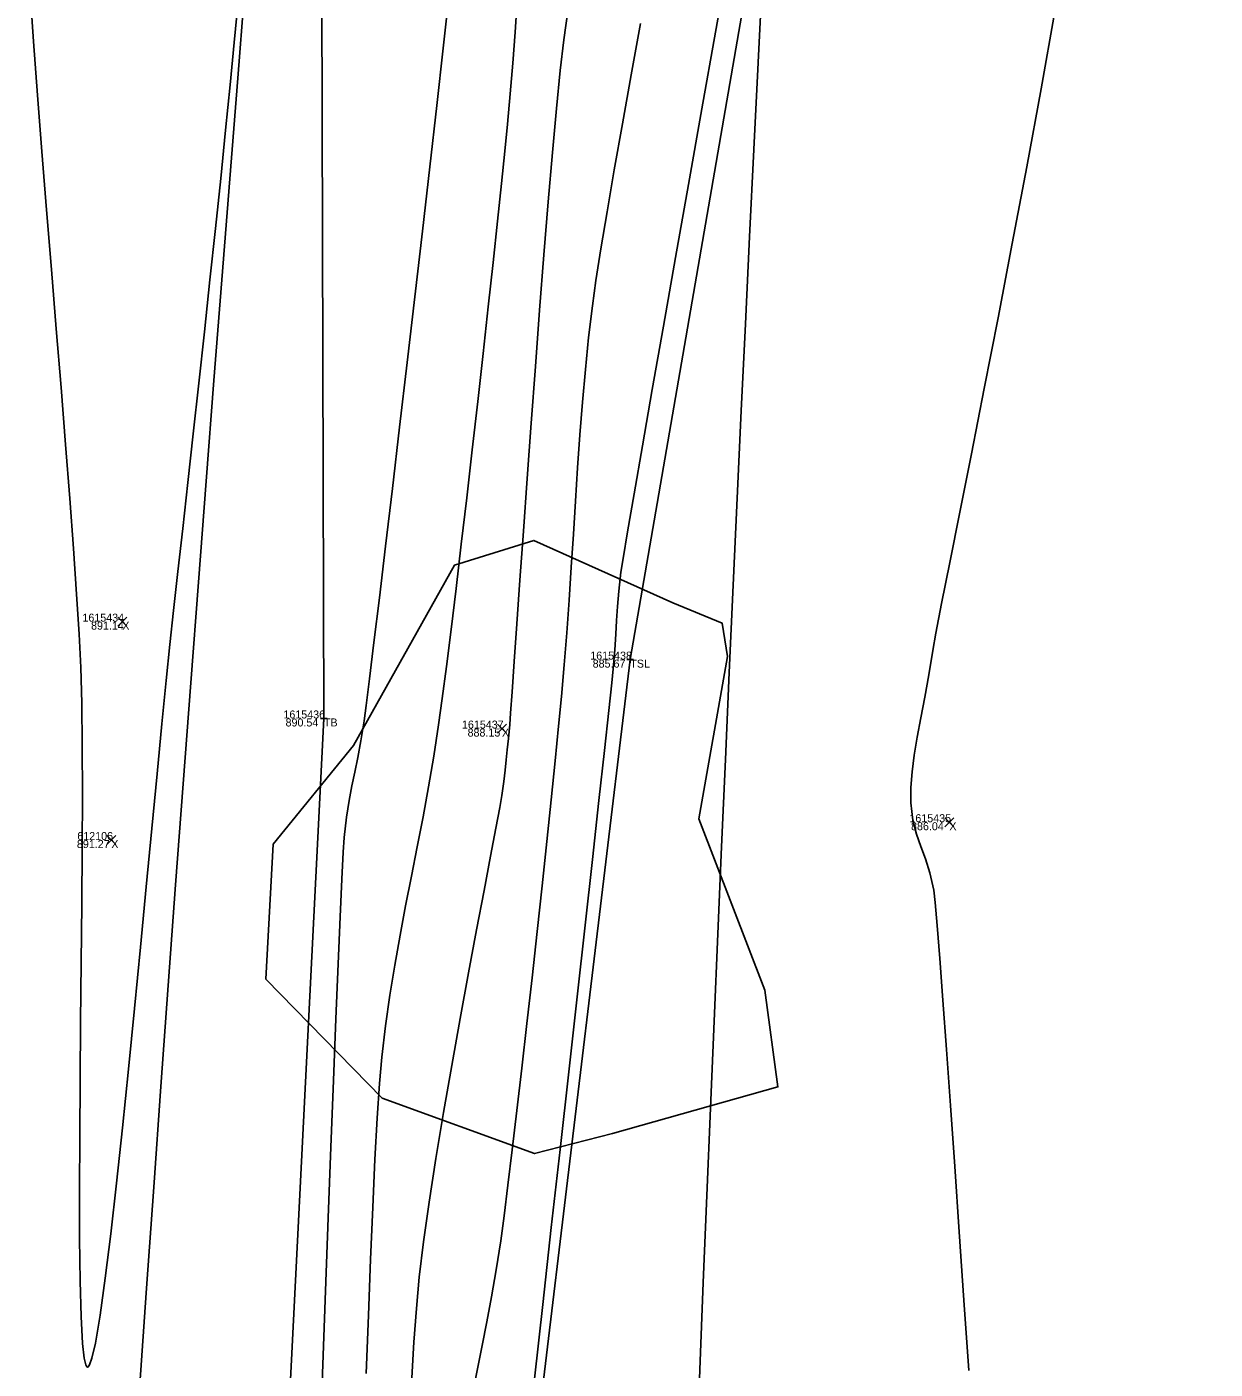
# Model space of a CAD drawing. Extents: x 1957117 to 1971063, y 701601 to 715861.
# Drawn here: x 1962746.2 to 1962798.2, y 703323.6 to 703382.3 of the extents above; entities that cross this region are included whole.
import ezdxf

# ---------------------------------------------------------------- set-up
doc = ezdxf.new("R2010")
doc.units = 0
for name, color, linetype in [('AP_X_Lights', 7, 'Continuous'), ('DT_X_Break_Line', 7, 'Continuous'), ('DT_X_Contour_Major', 7, 'Continuous'), ('DT_X_Contour_Minor', 7, 'Continuous'), ('GE_X_CL_20', 7, 'Continuous'), ('PV_P_Drive', 7, 'Continuous'), ('PV_P_Shoulder', 7, 'Continuous'), ('RS_Raster1', 7, 'Continuous'), ('RW_X_Esmt_RR', 7, 'Continuous'), ('SC_Scratch1', 7, 'Continuous'), ('VG_X_Tree_Line_Rt', 7, 'Continuous')]:
    doc.layers.add(name, color=color, linetype=linetype)

msp = doc.modelspace()

# ---------------------------------------------------------------- linework, layer by layer
at = {"layer": 'AP_X_Lights'}
for p, q in [((1962750.216, 703356.064), (1962750.604, 703356.454)), ((1962750.216, 703356.454), (1962750.604, 703356.064)), ((1962766.812, 703351.389), (1962767.2, 703351.779)), ((1962766.812, 703351.779), (1962767.2, 703351.389)), ((1962786.372, 703347.294), (1962786.76, 703347.684)), ((1962786.372, 703347.684), (1962786.76, 703347.294)), ((1962749.733, 703346.515), (1962750.121, 703346.905)), ((1962749.733, 703346.905), (1962750.121, 703346.515))]:
    msp.add_line(p, q, dxfattribs=at)
at = {"layer": 'DT_X_Break_Line'}
for points in [[(1962775.136, 703505.909), (1962781.746, 703450.546), (1962781.126, 703403.871), (1962772.618, 703354.599), (1962766.901, 703307.079), (1962766.998, 703257.586), (1962766.799, 703204.364), (1962764.524, 703155.595), (1962759.673, 703102.271), (1962758.213, 703050.446), (1962755.696, 703003.143), (1962750.431, 702953.017), (1962759.491, 702902.513), (1962750.038, 702852.764), (1962750.74, 702803.015), (1962749.732, 702753.415), (1962752.132, 702702.919), (1962747.065, 702649.147)], [(1962735.623, 702653.941), (1962730.179, 702698.673), (1962732.947, 702753.894), (1962738.207, 702804.216), (1962738.987, 702853.61), (1962736.001, 702904.958), (1962739.593, 702953.751), (1962746.003, 703003.979), (1962748.378, 703053.684), (1962745.135, 703102.004), (1962753.642, 703155.418), (1962750.77, 703204.49), (1962754.665, 703250.528), (1962756.699, 703302.164), (1962759.222, 703352.026), (1962759.063, 703405.067), (1962773.34, 703451.658), (1962770.93, 703504.314)]]:
    msp.add_lwpolyline(points, dxfattribs=at)
at = {"layer": 'DT_X_Contour_Major'}
msp.add_lwpolyline([(1962764.678, 703383.583), (1962764.432, 703381.331), (1962764.153, 703378.832), (1962763.849, 703376.145), (1962763.528, 703373.334), (1962763.197, 703370.46), (1962762.862, 703367.584), (1962762.533, 703364.769), (1962762.216, 703362.076), (1962761.918, 703359.566), (1962761.647, 703357.301), (1962761.411, 703355.343), (1962761.216, 703353.753), (1962761.071, 703352.594), (1962760.983, 703351.926), (1962760.845, 703351.047), (1962760.71, 703350.319), (1962760.578, 703349.682), (1962760.451, 703349.075), (1962760.33, 703348.436), (1962760.216, 703347.707), (1962760.11, 703346.826), (1962760.064, 703346.179), (1962760.003, 703345.001), (1962759.927, 703343.351), (1962759.84, 703341.292), (1962759.742, 703338.886), (1962759.637, 703336.192), (1962759.527, 703333.274), (1962759.412, 703330.191), (1962759.295, 703327.006), (1962759.179, 703323.78), (1962759.065, 703320.574)], dxfattribs=at)
msp.add_lwpolyline([(1962764.678, 703383.583), (1962764.432, 703381.331), (1962764.153, 703378.832), (1962763.849, 703376.145), (1962763.528, 703373.334), (1962763.197, 703370.46), (1962762.862, 703367.584), (1962762.533, 703364.769), (1962762.216, 703362.076), (1962761.918, 703359.566), (1962761.647, 703357.301), (1962761.411, 703355.343), (1962761.216, 703353.753), (1962761.071, 703352.594), (1962760.983, 703351.926), (1962760.845, 703351.047), (1962760.71, 703350.319), (1962760.578, 703349.682), (1962760.451, 703349.075), (1962760.33, 703348.436), (1962760.216, 703347.707), (1962760.11, 703346.826), (1962760.064, 703346.179), (1962760.003, 703345.001), (1962759.927, 703343.351), (1962759.84, 703341.292), (1962759.742, 703338.886), (1962759.637, 703336.192), (1962759.527, 703333.274), (1962759.412, 703330.191), (1962759.295, 703327.006), (1962759.179, 703323.78), (1962759.065, 703320.574)], dxfattribs=at)
at = {"layer": 'DT_X_Contour_Minor'}
for points in [[(1962776.936, 703385.366), (1962776.345, 703382.031), (1962775.751, 703378.679), (1962775.166, 703375.377), (1962774.601, 703372.187), (1962774.069, 703369.175), (1962773.58, 703366.404), (1962773.147, 703363.94), (1962772.781, 703361.845), (1962772.495, 703360.186), (1962772.3, 703359.025), (1962772.207, 703358.427), (1962772.113, 703357.596), (1962772.055, 703356.918), (1962772.018, 703356.316), (1962771.987, 703355.713), (1962771.944, 703355.033), (1962771.873, 703354.199), (1962771.809, 703353.581), (1962771.677, 703352.368), (1962771.486, 703350.629), (1962771.244, 703348.438), (1962770.959, 703345.865), (1962770.638, 703342.981), (1962770.291, 703339.858), (1962769.924, 703336.568), (1962769.545, 703333.181), (1962769.164, 703329.769), (1962768.788, 703326.403), (1962768.424, 703323.155)], [(1962776.936, 703385.366), (1962776.345, 703382.031), (1962775.751, 703378.679), (1962775.166, 703375.377), (1962774.601, 703372.187), (1962774.069, 703369.175), (1962773.58, 703366.404), (1962773.147, 703363.94), (1962772.781, 703361.845), (1962772.495, 703360.186), (1962772.3, 703359.025), (1962772.207, 703358.427), (1962772.113, 703357.596), (1962772.055, 703356.918), (1962772.018, 703356.316), (1962771.987, 703355.713), (1962771.944, 703355.033), (1962771.873, 703354.199), (1962771.809, 703353.581), (1962771.677, 703352.368), (1962771.486, 703350.629), (1962771.244, 703348.438), (1962770.959, 703345.865), (1962770.638, 703342.981), (1962770.291, 703339.858), (1962769.924, 703336.568), (1962769.545, 703333.181), (1962769.164, 703329.769), (1962768.788, 703326.403), (1962768.424, 703323.155)], [(1962746.375, 703383.791), (1962746.528, 703381.622), (1962746.703, 703379.283), (1962746.896, 703376.815), (1962747.1, 703374.261), (1962747.311, 703371.662), (1962747.523, 703369.059), (1962747.73, 703366.495), (1962747.929, 703364.012), (1962748.112, 703361.65), (1962748.276, 703359.451), (1962748.414, 703357.458), (1962748.521, 703355.711), (1962748.593, 703354.253), (1962748.636, 703352.697), (1962748.659, 703350.826), (1962748.664, 703348.699), (1962748.656, 703346.372), (1962748.638, 703343.903), (1962748.615, 703341.349), (1962748.589, 703338.766), (1962748.565, 703336.212), (1962748.547, 703333.744), (1962748.538, 703331.419), (1962748.542, 703329.294), (1962748.563, 703327.426), (1962748.605, 703325.872), (1962748.671, 703324.689), (1962748.744, 703324.048), (1962748.812, 703323.765), (1962748.864, 703323.677), (1962748.892, 703323.665), (1962748.921, 703323.675), (1962748.983, 703323.761), (1962749.084, 703324.049), (1962749.234, 703324.71), (1962749.44, 703325.936), (1962749.665, 703327.551), (1962749.905, 703329.494), (1962750.157, 703331.705), (1962750.416, 703334.124), (1962750.679, 703336.689), (1962750.943, 703339.342), (1962751.203, 703342.02), (1962751.457, 703344.664), (1962751.7, 703347.214), (1962751.928, 703349.609), (1962752.139, 703351.788), (1962752.328, 703353.692), (1962752.492, 703355.259), (1962752.655, 703356.752), (1962752.843, 703358.453), (1962753.051, 703360.329), (1962753.274, 703362.348), (1962753.509, 703364.477), (1962753.751, 703366.683), (1962753.997, 703368.935), (1962754.241, 703371.199), (1962754.481, 703373.444), (1962754.711, 703375.636), (1962754.927, 703377.744), (1962755.126, 703379.735), (1962755.303, 703381.576), (1962755.454, 703383.235)], [(1962746.375, 703383.791), (1962746.528, 703381.622), (1962746.703, 703379.283), (1962746.896, 703376.815), (1962747.1, 703374.261), (1962747.311, 703371.662), (1962747.523, 703369.059), (1962747.73, 703366.495), (1962747.929, 703364.012), (1962748.112, 703361.65), (1962748.276, 703359.451), (1962748.414, 703357.458), (1962748.521, 703355.711), (1962748.593, 703354.253), (1962748.636, 703352.697), (1962748.659, 703350.826), (1962748.664, 703348.699), (1962748.656, 703346.372), (1962748.638, 703343.903), (1962748.615, 703341.349), (1962748.589, 703338.766), (1962748.565, 703336.212), (1962748.547, 703333.744), (1962748.538, 703331.419), (1962748.542, 703329.294), (1962748.563, 703327.426), (1962748.605, 703325.872), (1962748.671, 703324.689), (1962748.744, 703324.048), (1962748.812, 703323.765), (1962748.864, 703323.677), (1962748.892, 703323.665), (1962748.921, 703323.675), (1962748.983, 703323.761), (1962749.084, 703324.049), (1962749.234, 703324.71), (1962749.44, 703325.936), (1962749.665, 703327.551), (1962749.905, 703329.494), (1962750.157, 703331.705), (1962750.416, 703334.124), (1962750.679, 703336.689), (1962750.943, 703339.342), (1962751.203, 703342.02), (1962751.457, 703344.664), (1962751.7, 703347.214), (1962751.928, 703349.609), (1962752.139, 703351.788), (1962752.328, 703353.692), (1962752.492, 703355.259), (1962752.655, 703356.752), (1962752.843, 703358.453), (1962753.051, 703360.329), (1962753.274, 703362.348), (1962753.509, 703364.477), (1962753.751, 703366.683), (1962753.997, 703368.935), (1962754.241, 703371.199), (1962754.481, 703373.444), (1962754.711, 703375.636), (1962754.927, 703377.744), (1962755.126, 703379.735), (1962755.303, 703381.576), (1962755.454, 703383.235)], [(1962767.674, 703383.39), (1962767.58, 703382.029), (1962767.48, 703380.673), (1962767.371, 703379.332), (1962767.252, 703378.016), (1962767.134, 703376.838), (1962766.987, 703375.411), (1962766.814, 703373.773), (1962766.62, 703371.962), (1962766.407, 703370.018), (1962766.182, 703367.979), (1962765.947, 703365.884), (1962765.707, 703363.772), (1962765.467, 703361.68), (1962765.229, 703359.649), (1962765, 703357.716), (1962764.782, 703355.92), (1962764.579, 703354.299), (1962764.397, 703352.894), (1962764.239, 703351.741), (1962764.03, 703350.376), (1962763.801, 703349.038), (1962763.557, 703347.721), (1962763.305, 703346.42), (1962763.05, 703345.128), (1962762.796, 703343.838), (1962762.55, 703342.545), (1962762.317, 703341.242), (1962762.103, 703339.924), (1962761.913, 703338.583), (1962761.753, 703337.213), (1962761.653, 703336.064), (1962761.554, 703334.554), (1962761.455, 703332.735), (1962761.357, 703330.657), (1962761.26, 703328.371), (1962761.166, 703325.928), (1962761.075, 703323.378)], [(1962767.674, 703383.39), (1962767.58, 703382.029), (1962767.48, 703380.673), (1962767.371, 703379.332), (1962767.252, 703378.016), (1962767.134, 703376.838), (1962766.987, 703375.411), (1962766.814, 703373.773), (1962766.62, 703371.962), (1962766.407, 703370.018), (1962766.182, 703367.979), (1962765.947, 703365.884), (1962765.707, 703363.772), (1962765.467, 703361.68), (1962765.229, 703359.649), (1962765, 703357.716), (1962764.782, 703355.92), (1962764.579, 703354.299), (1962764.397, 703352.894), (1962764.239, 703351.741), (1962764.03, 703350.376), (1962763.801, 703349.038), (1962763.557, 703347.721), (1962763.305, 703346.42), (1962763.05, 703345.128), (1962762.796, 703343.838), (1962762.55, 703342.545), (1962762.317, 703341.242), (1962762.103, 703339.924), (1962761.913, 703338.583), (1962761.753, 703337.213), (1962761.653, 703336.064), (1962761.554, 703334.554), (1962761.455, 703332.735), (1962761.357, 703330.657), (1962761.26, 703328.371), (1962761.166, 703325.928), (1962761.075, 703323.378)], [(1962769.896, 703383.06), (1962769.71, 703381.697), (1962769.556, 703380.361), (1962769.39, 703378.7), (1962769.213, 703376.766), (1962769.03, 703374.617), (1962768.842, 703372.304), (1962768.654, 703369.885), (1962768.467, 703367.412), (1962768.284, 703364.94), (1962768.11, 703362.525), (1962767.946, 703360.22), (1962767.795, 703358.08), (1962767.661, 703356.159), (1962767.546, 703354.513), (1962767.453, 703353.196), (1962767.385, 703352.262), (1962767.346, 703351.766), (1962767.288, 703351.153), (1962767.24, 703350.653), (1962767.196, 703350.212), (1962767.146, 703349.77), (1962767.083, 703349.273), (1962766.999, 703348.662), (1962766.911, 703348.138), (1962766.744, 703347.234), (1962766.51, 703346.005), (1962766.225, 703344.503), (1962765.898, 703342.783), (1962765.545, 703340.898), (1962765.178, 703338.903), (1962764.809, 703336.849), (1962764.451, 703334.792), (1962764.118, 703332.786), (1962763.823, 703330.882), (1962763.577, 703329.136), (1962763.395, 703327.601), (1962763.268, 703326.231), (1962763.157, 703324.755), (1962763.061, 703323.189)], [(1962769.896, 703383.06), (1962769.71, 703381.697), (1962769.556, 703380.361), (1962769.39, 703378.7), (1962769.213, 703376.766), (1962769.03, 703374.617), (1962768.842, 703372.304), (1962768.654, 703369.885), (1962768.467, 703367.412), (1962768.284, 703364.94), (1962768.11, 703362.525), (1962767.946, 703360.22), (1962767.795, 703358.08), (1962767.661, 703356.159), (1962767.546, 703354.513), (1962767.453, 703353.196), (1962767.385, 703352.262), (1962767.346, 703351.766), (1962767.288, 703351.153), (1962767.24, 703350.653), (1962767.196, 703350.212), (1962767.146, 703349.77), (1962767.083, 703349.273), (1962766.999, 703348.662), (1962766.911, 703348.138), (1962766.744, 703347.234), (1962766.51, 703346.005), (1962766.225, 703344.503), (1962765.898, 703342.783), (1962765.545, 703340.898), (1962765.178, 703338.903), (1962764.809, 703336.849), (1962764.451, 703334.792), (1962764.118, 703332.786), (1962763.823, 703330.882), (1962763.577, 703329.136), (1962763.395, 703327.601), (1962763.268, 703326.231), (1962763.157, 703324.755), (1962763.061, 703323.189)], [(1962787.421, 703323.518), (1962787.206, 703326.591), (1962786.999, 703329.58), (1962786.8, 703332.436), (1962786.612, 703335.108), (1962786.44, 703337.548), (1962786.284, 703339.705), (1962786.148, 703341.529), (1962786.035, 703342.972), (1962785.946, 703343.983), (1962785.886, 703344.513), (1962785.719, 703345.277), (1962785.521, 703345.892), (1962785.316, 703346.431), (1962785.126, 703346.97), (1962784.975, 703347.583), (1962784.888, 703348.344), (1962784.883, 703349.003), (1962784.934, 703349.695), (1962785.03, 703350.427), (1962785.162, 703351.209), (1962785.32, 703352.048), (1962785.492, 703352.954), (1962785.67, 703353.933), (1962785.842, 703354.995), (1962785.976, 703355.754), (1962786.227, 703357.057), (1962786.58, 703358.841), (1962787.019, 703361.044), (1962787.529, 703363.603), (1962788.092, 703366.457), (1962788.694, 703369.541), (1962789.319, 703372.794), (1962789.951, 703376.153), (1962790.573, 703379.555), (1962791.172, 703382.938)], [(1962787.421, 703323.518), (1962787.206, 703326.591), (1962786.999, 703329.58), (1962786.8, 703332.436), (1962786.612, 703335.108), (1962786.44, 703337.548), (1962786.284, 703339.705), (1962786.148, 703341.529), (1962786.035, 703342.972), (1962785.946, 703343.983), (1962785.886, 703344.513), (1962785.719, 703345.277), (1962785.521, 703345.892), (1962785.316, 703346.431), (1962785.126, 703346.97), (1962784.975, 703347.583), (1962784.888, 703348.344), (1962784.883, 703349.003), (1962784.934, 703349.695), (1962785.03, 703350.427), (1962785.162, 703351.209), (1962785.32, 703352.048), (1962785.492, 703352.954), (1962785.67, 703353.933), (1962785.842, 703354.995), (1962785.976, 703355.754), (1962786.227, 703357.057), (1962786.58, 703358.841), (1962787.019, 703361.044), (1962787.529, 703363.603), (1962788.092, 703366.457), (1962788.694, 703369.541), (1962789.319, 703372.794), (1962789.951, 703376.153), (1962790.573, 703379.555), (1962791.172, 703382.938)], [(1962773.066, 703382.419), (1962772.657, 703380.168), (1962772.271, 703378.023), (1962771.917, 703376.018), (1962771.601, 703374.186), (1962771.33, 703372.561), (1962771.114, 703371.175), (1962770.959, 703370.062), (1962770.797, 703368.682), (1962770.654, 703367.279), (1962770.529, 703365.859), (1962770.417, 703364.424), (1962770.315, 703362.98), (1962770.22, 703361.531), (1962770.129, 703360.082), (1962770.038, 703358.637), (1962769.944, 703357.2), (1962769.843, 703355.775), (1962769.733, 703354.368), (1962769.609, 703352.983), (1962769.483, 703351.684), (1962769.33, 703350.168), (1962769.156, 703348.474), (1962768.964, 703346.641), (1962768.758, 703344.706), (1962768.542, 703342.711), (1962768.321, 703340.692), (1962768.098, 703338.689), (1962767.877, 703336.741), (1962767.663, 703334.887), (1962767.459, 703333.166), (1962767.271, 703331.616), (1962767.101, 703330.276), (1962766.953, 703329.185), (1962766.759, 703327.912), (1962766.557, 703326.741), (1962766.35, 703325.648), (1962766.141, 703324.607), (1962765.933, 703323.592), (1962765.731, 703322.576)], [(1962773.066, 703382.419), (1962772.657, 703380.168), (1962772.271, 703378.023), (1962771.917, 703376.018), (1962771.601, 703374.186), (1962771.33, 703372.561), (1962771.114, 703371.175), (1962770.959, 703370.062), (1962770.797, 703368.682), (1962770.654, 703367.279), (1962770.529, 703365.859), (1962770.417, 703364.424), (1962770.315, 703362.98), (1962770.22, 703361.531), (1962770.129, 703360.082), (1962770.038, 703358.637), (1962769.944, 703357.2), (1962769.843, 703355.775), (1962769.733, 703354.368), (1962769.609, 703352.983), (1962769.483, 703351.684), (1962769.33, 703350.168), (1962769.156, 703348.474), (1962768.964, 703346.641), (1962768.758, 703344.706), (1962768.542, 703342.711), (1962768.321, 703340.692), (1962768.098, 703338.689), (1962767.877, 703336.741), (1962767.663, 703334.887), (1962767.459, 703333.166), (1962767.271, 703331.616), (1962767.101, 703330.276), (1962766.953, 703329.185), (1962766.759, 703327.912), (1962766.557, 703326.741), (1962766.35, 703325.648), (1962766.141, 703324.607), (1962765.933, 703323.592), (1962765.731, 703322.576)]]:
    msp.add_lwpolyline(points, dxfattribs=at)
at = {"layer": 'GE_X_CL_20'}
msp.add_arc((1968466.781, 702923.066), 5729.578, 166.495347, 177.813939, dxfattribs=at)
at = {"layer": 'PV_P_Drive'}
for p, q in [((1962772.618, 703354.745), (1962772.618, 703354.453)), ((1962772.472, 703354.599), (1962772.764, 703354.599)), ((1962772.618, 703354.599), (1962772.618, 703354.599)), ((1962759.076, 703352.026), (1962759.368, 703352.026)), ((1962759.222, 703352.172), (1962759.222, 703351.88)), ((1962759.222, 703352.026), (1962759.222, 703352.026))]:
    msp.add_line(p, q, dxfattribs=at)
at = {"layer": 'RW_X_Esmt_RR'}
for centre, radius, start, end in [((1968454.457, 702829.895), 5746.578, 171.9960402, 176.8809291), ((1968485.769, 703097.688), 5714.578, 174.674821, 179.571005)]:
    msp.add_arc(centre, radius, start, end, dxfattribs=at)
at = {"layer": 'VG_X_Tree_Line_Rt'}
msp.add_lwpolyline([(1962776.868, 703354.73), (1962776.638, 703356.189), (1962774.474, 703357.081), (1962768.404, 703359.814), (1962764.932, 703358.736), (1962760.522, 703350.838), (1962757.005, 703346.527), (1962756.685, 703340.625), (1962761.775, 703335.425), (1962768.432, 703333.001), (1962771.844, 703333.881), (1962779.075, 703335.914), (1962778.493, 703340.149), (1962775.619, 703347.639), (1962776.868, 703354.73)], dxfattribs=at)

# ---------------------------------------------------------------- texts
at = {"layer": 'PV_P_Shoulder'}
for s, p in [('891.14', (1962749.043, 703355.909)), ('885.67', (1962770.973, 703354.249)), ('890.54', (1962757.547, 703351.676)), ('888.15', (1962765.504, 703351.234)), ('886.04', (1962784.891, 703347.139)), ('891.27', (1962748.425, 703346.36))]:
    msp.add_text(s, height=0.35, dxfattribs=at).set_placement(p)
at = {"layer": 'RS_Raster1'}
for s, p in [('1615434', (1962748.666, 703356.259)), ('1615438', (1962770.868, 703354.599)), ('1615436', (1962757.453, 703352.026)), ('1615437', (1962765.259, 703351.584)), ('1615435', (1962784.819, 703347.489)), ('612106', (1962748.442, 703346.71))]:
    msp.add_text(s, height=0.35, dxfattribs=at).set_placement(p)
at = {"layer": 'SC_Scratch1'}
for s, p in [('X', (1962750.41, 703355.909)), ('TSL', (1962772.618, 703354.249)), ('TB', (1962759.222, 703351.676)), ('X', (1962767.006, 703351.234)), ('X', (1962786.566, 703347.139)), ('X', (1962749.927, 703346.36))]:
    msp.add_text(s, height=0.35, dxfattribs=at).set_placement(p)

doc.saveas('drawing.dxf')
